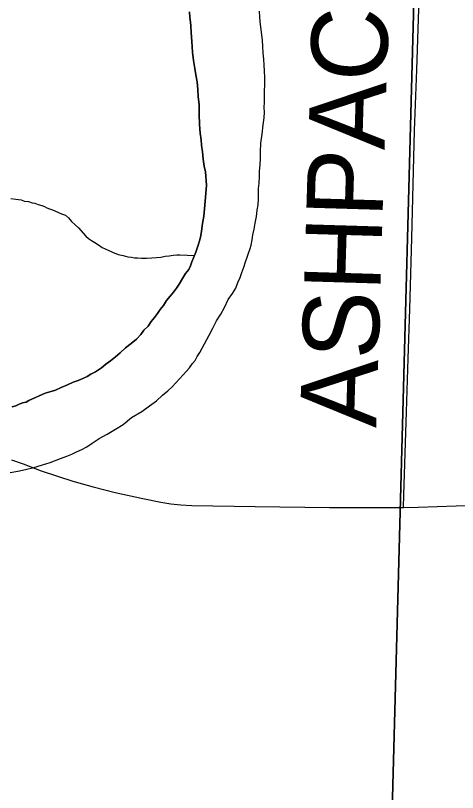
# Model space of a CAD drawing. Extents: x 2.4 to 73.1, y 4.5 to 25.6.
# Drawn here: x 46.9617 to 47.1261, y 22.6436 to 22.9328 of the extents above; entities that cross this region are included whole.
import ezdxf

# ---------------------------------------------------------------- set-up
doc = ezdxf.new("R2010")
doc.units = 0
for name, color, linetype in [('GM_X_Major_River', 7, 'Continuous'), ('GM_X_Minor_River', 7, 'Continuous'), ('GM_X_Section', 7, 'Continuous'), ('GM_X_Township_Road', 7, 'Continuous'), ('GM_X_Township_Road_Text', 7, 'Continuous')]:
    doc.layers.add(name, color=color, linetype=linetype)

msp = doc.modelspace()

# ---------------------------------------------------------------- linework, layer by layer
at = {"layer": 'GM_X_Major_River'}
for points in [[(47.05199, 22.86227), (47.05205, 22.86436), (47.05209, 22.86625), (47.05215, 22.86834), (47.05239, 22.87042), (47.05245, 22.87289), (47.0525, 22.87479), (47.05275, 22.87725), (47.05281, 22.87953), (47.05287, 22.882), (47.05295, 22.88522), (47.05341, 22.88863), (47.05388, 22.89203), (47.05414, 22.89469), (47.05438, 22.89677), (47.05423, 22.89848), (47.05428, 22.90057), (47.05438, 22.90436), (47.05445, 22.9074), (47.05451, 22.90968), (47.05438, 22.91215), (47.05425, 22.91424), (47.05411, 22.91652), (47.05379, 22.91881), (47.05366, 22.92128), (47.05353, 22.92357), (47.05339, 22.92547), (47.05276, 22.93061), (47.0526, 22.93213), (47.05247, 22.93442)], [(47.05199, 22.86227), (47.05205, 22.86436), (47.05209, 22.86625), (47.05215, 22.86834), (47.05239, 22.87042), (47.05245, 22.87289), (47.0525, 22.87479), (47.05275, 22.87725), (47.05281, 22.87953), (47.05287, 22.882), (47.05295, 22.88522), (47.05341, 22.88863), (47.05388, 22.89203), (47.05414, 22.89469), (47.05438, 22.89677), (47.05423, 22.89848), (47.05428, 22.90057), (47.05438, 22.90436), (47.05445, 22.9074), (47.05451, 22.90968), (47.05438, 22.91215), (47.05425, 22.91424), (47.05411, 22.91652), (47.05379, 22.91881), (47.05366, 22.92128), (47.05353, 22.92357), (47.05339, 22.92547), (47.05276, 22.93061), (47.0526, 22.93213), (47.05247, 22.93442)], [(47.02644, 22.93413), (47.02658, 22.93204), (47.02673, 22.93033), (47.02688, 22.92899), (47.02701, 22.92652), (47.02731, 22.9231), (47.02759, 22.9191), (47.02789, 22.91606), (47.02838, 22.91301), (47.02871, 22.91072), (47.02921, 22.90805), (47.02952, 22.90519), (47.02964, 22.90253), (47.02995, 22.89967), (47.03005, 22.89606), (47.03014, 22.89226), (47.03044, 22.88903)], [(47.03044, 22.88903), (47.03014, 22.89226), (47.03005, 22.89606), (47.02995, 22.89967), (47.02964, 22.90253), (47.02952, 22.90519), (47.02921, 22.90805), (47.02871, 22.91072), (47.02838, 22.91301), (47.02789, 22.91606), (47.02759, 22.9191), (47.02731, 22.9231), (47.02701, 22.92652), (47.02688, 22.92899), (47.02673, 22.93033), (47.02658, 22.93204), (47.02644, 22.93413)], [(47.03044, 22.88903), (47.03076, 22.88655), (47.0309, 22.88446), (47.03121, 22.88198), (47.03153, 22.87931), (47.03184, 22.87665), (47.03236, 22.87454), (47.0328, 22.8696), (47.03254, 22.86656), (47.03228, 22.86372), (47.03202, 22.86088), (47.03176, 22.85804), (47.03131, 22.85539), (47.03086, 22.85255), (47.03062, 22.85085), (47.03021, 22.84934), (47.02959, 22.84727), (47.02876, 22.84463), (47.02795, 22.84256), (47.02734, 22.84106), (47.02673, 22.83956), (47.02613, 22.83824), (47.02495, 22.83675), (47.02377, 22.83489), (47.02258, 22.83283), (47.02159, 22.83133), (47.02041, 22.82984), (47.01924, 22.82836), (47.01786, 22.82668), (47.01668, 22.82481), (47.0155, 22.82332), (47.01451, 22.82183), (47.01334, 22.82034), (47.01216, 22.81885), (47.01098, 22.81717), (47.00942, 22.81569), (47.00824, 22.81402), (47.00668, 22.81235), (47.00474, 22.81069), (47.00261, 22.80903), (47.00066, 22.80718), (46.99892, 22.80571), (46.99698, 22.80424), (46.99524, 22.80295), (46.99369, 22.80166), (46.99253, 22.80093), (46.99137, 22.8002), (46.98964, 22.7993), (46.98829, 22.79838), (46.98675, 22.79766), (46.98502, 22.79695), (46.9831, 22.79624), (46.98099, 22.79534), (46.97869, 22.79426), (46.97657, 22.79337), (46.97447, 22.79266), (46.97274, 22.79214), (46.9666, 22.78944), (46.96564, 22.7889), (46.9643, 22.78855), (46.96276, 22.78802), (46.9618, 22.78748), (46.96046, 22.78713)], [(46.96046, 22.78713), (46.9618, 22.78748), (46.96276, 22.78802), (46.9643, 22.78855), (46.96564, 22.7889), (46.9666, 22.78944), (46.97274, 22.79214), (46.97447, 22.79266), (46.97657, 22.79337), (46.97869, 22.79426), (46.98099, 22.79534), (46.9831, 22.79624), (46.98502, 22.79695), (46.98675, 22.79766), (46.98829, 22.79838), (46.98964, 22.7993), (46.99137, 22.8002), (46.99253, 22.80093), (46.99369, 22.80166), (46.99524, 22.80295), (46.99698, 22.80424), (46.99892, 22.80571), (47.00066, 22.80718), (47.00261, 22.80903), (47.00474, 22.81069), (47.00668, 22.81235), (47.00824, 22.81402), (47.00942, 22.81569), (47.01098, 22.81717), (47.01216, 22.81885), (47.01334, 22.82034), (47.01451, 22.82183), (47.0155, 22.82332), (47.01668, 22.82481), (47.01786, 22.82668), (47.01924, 22.82836), (47.02041, 22.82984), (47.02159, 22.83133), (47.02258, 22.83283), (47.02377, 22.83489), (47.02495, 22.83675), (47.02613, 22.83824), (47.02673, 22.83956), (47.02734, 22.84106), (47.02795, 22.84256), (47.02876, 22.84463), (47.02959, 22.84727), (47.03021, 22.84934), (47.03062, 22.85085), (47.03086, 22.85255), (47.03131, 22.85539), (47.03176, 22.85804), (47.03202, 22.86088), (47.03228, 22.86372), (47.03254, 22.86656), (47.0328, 22.8696), (47.03236, 22.87454), (47.03184, 22.87665), (47.03153, 22.87931), (47.03121, 22.88198), (47.0309, 22.88446), (47.03076, 22.88655), (47.03044, 22.88903)], [(46.95966, 22.76266), (46.96252, 22.76315), (46.96539, 22.76384), (46.96844, 22.76452), (46.97132, 22.7654), (46.97457, 22.76645), (46.97841, 22.76787), (46.98071, 22.76876), (46.98262, 22.76947), (46.98436, 22.77038), (46.98628, 22.77128), (46.9882, 22.77218), (46.99014, 22.77365), (46.99284, 22.77529), (46.99573, 22.77693), (46.99881, 22.77875), (47.00171, 22.78057), (47.00481, 22.78315), (47.00866, 22.78533), (47.01157, 22.78753), (47.01408, 22.78937), (47.01641, 22.7914), (47.01835, 22.79306), (47.01991, 22.79454), (47.02128, 22.79602), (47.02264, 22.79751), (47.02401, 22.79899), (47.02518, 22.80029), (47.02635, 22.80159), (47.02753, 22.80327), (47.02851, 22.80438), (47.02931, 22.80588), (47.0303, 22.80737), (47.03368, 22.81374), (47.03508, 22.81637), (47.03648, 22.81918), (47.03806, 22.82161), (47.03945, 22.82404), (47.04085, 22.82704), (47.04243, 22.82928), (47.04362, 22.83134), (47.04443, 22.83341), (47.04524, 22.83529), (47.04586, 22.83717), (47.04666, 22.83905), (47.04729, 22.84112), (47.0479, 22.84281), (47.04832, 22.84432), (47.04893, 22.84602), (47.04934, 22.84733), (47.04977, 22.84922), (47.05001, 22.85112), (47.05044, 22.85319), (47.05087, 22.85546), (47.05132, 22.85792), (47.05157, 22.86038), (47.05199, 22.86227)], [(46.95966, 22.76266), (46.96252, 22.76315), (46.96539, 22.76384), (46.96844, 22.76452), (46.97132, 22.7654), (46.97457, 22.76645), (46.97841, 22.76787), (46.98071, 22.76876), (46.98262, 22.76947), (46.98436, 22.77038), (46.98628, 22.77128), (46.9882, 22.77218), (46.99014, 22.77365), (46.99284, 22.77529), (46.99573, 22.77693), (46.99881, 22.77875), (47.00171, 22.78057), (47.00481, 22.78315), (47.00866, 22.78533), (47.01157, 22.78753), (47.01408, 22.78937), (47.01641, 22.7914), (47.01835, 22.79306), (47.01991, 22.79454), (47.02128, 22.79602), (47.02264, 22.79751), (47.02401, 22.79899), (47.02518, 22.80029), (47.02635, 22.80159), (47.02753, 22.80327), (47.02851, 22.80438), (47.02931, 22.80588), (47.0303, 22.80737), (47.03368, 22.81374), (47.03508, 22.81637), (47.03648, 22.81918), (47.03806, 22.82161), (47.03945, 22.82404), (47.04085, 22.82704), (47.04243, 22.82928), (47.04362, 22.83134), (47.04443, 22.83341), (47.04524, 22.83529), (47.04586, 22.83717), (47.04666, 22.83905), (47.04729, 22.84112), (47.0479, 22.84281), (47.04832, 22.84432), (47.04893, 22.84602), (47.04934, 22.84733), (47.04977, 22.84922), (47.05001, 22.85112), (47.05044, 22.85319), (47.05087, 22.85546), (47.05132, 22.85792), (47.05157, 22.86038), (47.05199, 22.86227)]]:
    msp.add_lwpolyline(points, dxfattribs=at)
at = {"layer": 'GM_X_Minor_River'}
msp.add_lwpolyline([(46.95993, 22.86462), (46.96183, 22.86438), (46.96372, 22.86415), (46.96504, 22.86373), (46.96655, 22.8635), (46.96787, 22.86309), (46.96882, 22.86288), (46.97014, 22.86246), (46.97146, 22.86205), (46.9724, 22.86165), (46.97334, 22.86124), (46.97427, 22.86084), (46.9754, 22.86043), (46.97634, 22.86003), (46.97766, 22.85942), (46.97879, 22.85901), (46.98029, 22.85841), (46.98141, 22.85743), (46.98251, 22.85607), (46.98381, 22.8549), (46.98511, 22.85373), (46.98788, 22.85062), (46.98881, 22.84983), (46.98993, 22.84904), (46.99124, 22.84825), (46.99255, 22.84746), (46.99386, 22.84648), (46.99611, 22.84547), (46.9978, 22.84467), (46.99987, 22.84385), (47.00176, 22.84343), (47.00346, 22.843), (47.00478, 22.84278), (47.00592, 22.84256), (47.00705, 22.84253), (47.00857, 22.84249), (47.01047, 22.84244), (47.01237, 22.84258), (47.01409, 22.84273), (47.0158, 22.84288), (47.01733, 22.84322), (47.01885, 22.84337), (47.02038, 22.84352), (47.02171, 22.84367), (47.02285, 22.84364), (47.02828, 22.84341)], dxfattribs=at)
at = {"layer": 'GM_X_Section'}
for points in [[(47.11403, 23.09078), (47.10074, 22.59533), (46.59818, 22.60328), (46.61033, 23.09857)], [(47.11403, 23.09078), (47.61706, 23.07825), (47.60552, 22.57632), (47.10074, 22.59533)]]:
    msp.add_lwpolyline(points, close=True, dxfattribs=at)
at = {"layer": 'GM_X_Township_Road'}
for points in [[(47.10601, 22.7497), (47.10616, 22.75441), (47.10718, 22.78521), (47.10774, 22.8051), (47.10841, 22.82342), (47.1092, 22.84984), (47.11021, 22.88993), (47.11101, 22.91261), (47.11165, 22.93156), (47.11243, 22.95269), (47.11319, 22.99217), (47.11377, 23.01516), (47.11463, 23.04593), (47.11507, 23.06271), (47.1155, 23.08043), (47.11564, 23.08982)], [(46.96013, 22.76734), (46.96453, 22.76586), (46.97121, 22.76335), (46.98304, 22.75942), (46.99054, 22.75731), (46.99869, 22.75528), (47.00901, 22.75295), (47.01574, 22.75161), (47.01944, 22.75106), (47.02317, 22.75065), (47.02722, 22.75037), (47.05086, 22.74997), (47.07852, 22.74969), (47.09593, 22.74968), (47.10601, 22.7497)], [(47.10601, 22.7497), (47.11148, 22.74978), (47.13975, 22.75072), (47.1643, 22.75147), (47.1848, 22.75225), (47.19816, 22.75277), (47.21151, 22.75338), (47.22455, 22.75413), (47.23306, 22.75476)]]:
    msp.add_lwpolyline(points, dxfattribs=at)

# ---------------------------------------------------------------- texts
at = {"layer": 'GM_X_Township_Road_Text'}
msp.add_text('ASHPACHER', height=0.028409, rotation=88.2851, dxfattribs=at).set_placement((47.09589, 22.77923))

doc.saveas('drawing.dxf')
